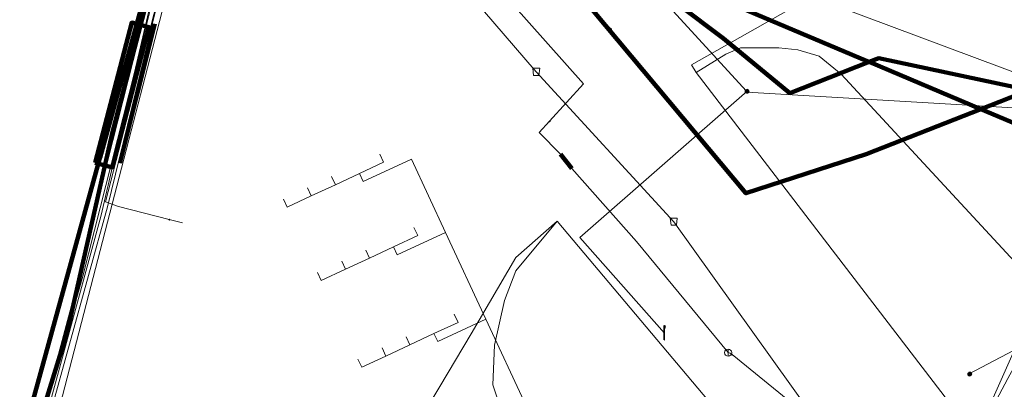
# Model space of a CAD drawing. Extents: x 152558 to 154479, y 462974 to 463683.
# Tile 478 of 638: x 154363 to 154419, y 463072 to 463093. Entities that reach past the tile are written whole.
import ezdxf
from ezdxf.lldxf.tags import DXFTag

# ---------------------------------------------------------------- set-up
doc = ezdxf.new("R2010")
doc.units = 0
doc.header["$LTSCALE"] = 0.2
doc.layers.get('0').update_dxf_attribs({"linetype": 'CONTINUOUS'})
for name, color, linetype, lineweight in [('B-RO-KL-DATA_COAXIAAL_17_ZIGGO BV-G', 90, 'KL-DATA-N', 18), ('B-RO-KL-DATA_COAXIAAL_7_ZIGGO BV-G', 90, 'KL-DATA-N', 18), ('B-RO-KL-DATA_DUCT_ZIGGO BV-G', 90, 'CONTINUOUS', 100), ('B-RO-KL-DATA_HULPSTUK_KPN BV-S', 90, 'CONTINUOUS', 25), ('B-RO-KL-DATA_KABELBED_KPN BV-G', 90, 'CONTINUOUS', 100), ('B-RO-KL-DATA_KABELBED_ZIGGO BV-G', 90, 'CONTINUOUS', 100), ('B-RO-KL-DATA_MANTELBUIS_PVC_2_KPN BV-G', 90, 'CONTINUOUS', 100), ('B-RO-KL-DATA_MANTELBUIS_ZIGGO BV-G', 90, 'CONTINUOUS', 100), ('B-RO-KL-DATA_REGGEFIBER OPERATOR BV-G', 90, 'KL-DATA-N', 18), ('B-RO-KL-ET_LS_230 V_GEMEENTE AMERSFOORT-G', 190, 'KL-LS-N', 18), ('B-RO-KL-ET_LS_400 V_STEDIN NETBEHEER BV-G', 190, 'KL-LS-N', 18), ('B-RO-KL-ET_LS_GEMEENTE AMERSFOORT-S', 190, 'CONTINUOUS', 25), ('B-RO-KL-ET_LS_HULPSTUK_GEMEENTE AMERSFOORT-S', 190, 'CONTINUOUS', 25), ('B-RO-KL-ET_LS_MANTELBUIS_PVC_125_STEDIN NETBEHEER BV-G', 190, 'CONTINUOUS', 100), ('B-RO-KL-GAS_LD_PVC_63_0.1 BAR_STEDIN NETBEHEER BV-G', 50, 'KL-GAS-LD-N', 18), ('B-RO-KL-WATER_100_GEMEENTE AMERSFOORT-G', 170, 'KL-WATER-N', 18), ('B-RO-KL-WATER_110_VITENS-G', 170, 'KL-WATER-N', 18), ('B-RO-KL-WATER_300_VITENS-G', 170, 'KL-WATER-N', 18), ('B-RO-KL-WATER_400_VITENS-G', 170, 'KL-WATER-N', 18), ('B-RO-KL-WATER_63_VITENS-G', 170, 'KL-WATER-N', 18), ('B-RO-KL-WATER_HULPSTUK_VITENS-S', 170, 'CONTINUOUS', 25), ('B-RO-KL-WATER_MANTELBUIS_600_VITENS-G', 170, 'CONTINUOUS', 100), ('B-RO-OG-INFO_VITENS-S', 7, 'CONTINUOUS', 25), ('B-RO-RI-DRUK_PVC_125_GEMEENTE AMERSFOORT-G', 210, 'RI-PERS', 18), ('B-RO-RI-PERSLEIDING_HULPSTUK_GEMEENTE AMERSFOORT-S', 210, 'CONTINUOUS', 25)]:
    doc.layers.add(name, color=color, linetype=linetype, lineweight=lineweight)
doc.styles.add('NLCS-ISO', font='NLCS-ISO.ttf')
tags = doc.linetypes.add('KL-DATA-N', pattern='A,4,-1,[101,NLCS.SHX,S=0.5,R=0,X=0,Y=0],-1,4,-1,["D",Standard,S=1,R=0,X=-0.25,Y=-0.5],-1.5', length=12.5).pattern_tags.tags
tags[18] = DXFTag(74, 10)
tags = doc.linetypes.add('KL-GAS-LD-N', pattern='A,4,-1,[69,NLCS.SHX,S=0.5,R=0,X=0,Y=0],-1,4,-1,["L",Standard,S=1,R=0,X=0.25,Y=-0.5],-2', length=13).pattern_tags.tags
tags[18] = DXFTag(74, 10)
tags = doc.linetypes.add('KL-LS-N', pattern='A,4,-1,[103,NLCS.SHX,S=0.75,R=0,X=0,Y=0],-1,4,-1,["L",Standard,S=1,R=0,X=0,Y=-0.5],-2', length=13).pattern_tags.tags
tags[18] = DXFTag(74, 10)
doc.linetypes.add('KL-WATER-N', pattern='A,7,-0.5,[168,NLCS.SHX,S=0.75,R=0,X=0.75,Y=0],-2', length=9.5)
tags = doc.linetypes.add('RI-PERS', pattern='A,7,-2,["P",Standard,S=1.8,R=0,X=-0.5,Y=-0.9],-2,7,-2,[102,NLCS.SHX,S=1,R=180,X=0,Y=0],-2', length=22).pattern_tags.tags
tags[6] = DXFTag(74, 10)

# ---------------------------------------------------------------- blocks, each defined once
blk = doc.blocks.new('SKL-WTB_HULP_AFSLUITER-SO')
at = {"color": 0, "linetype": 'ByBlock', "lineweight": 18}
blk.add_lwpolyline([(0, 0.8), (0, -0.8)], dxfattribs=at)
blk.add_circle((0, 0), 1, dxfattribs=at)
at = {"color": 0, "linetype": 'ByBlock', "lineweight": 18, "style": 'NLCS-ISO', "flags": 1}
for tag, p in [('TYPE', (1.5, 0)), ('OMSCHRIJVING', (1.5, -3)), ('LABEL', (1.5, -1.5))]:
    blk.add_attdef(tag, p, '', height=1, dxfattribs=at)
blk = doc.blocks.new('SKL-WTB_HULP_OVERIG-SO')
at = {"color": 0, "linetype": 'ByBlock', "lineweight": 18}
for points in [[(-0.14, 0.14), (0.14, -0.14)], [(0.14, 0.14), (-0.14, -0.14)]]:
    blk.add_lwpolyline(points, dxfattribs=at)
at = {"color": 0, "linetype": 'ByBlock', "lineweight": 18, "style": 'NLCS-ISO', "flags": 1}
for tag, p in [('TYPE', (1.5, 0)), ('OMSCHRIJVING', (1.5, -3)), ('LABEL', (1.5, -1.5))]:
    blk.add_attdef(tag, p, '', height=1, dxfattribs=at)
blk = doc.blocks.new('SKL-WTB_HULP_MOF-SO')
at = {"linetype": 'ByBlock', "lineweight": 18}
h = blk.add_hatch(color=0, dxfattribs=at)
h.dxf.hatch_style = 1
h.paths.add_polyline_path([(-0.5625, 0, 1), (0.5625, 0, 1)])
at = {"color": 0, "linetype": 'ByBlock', "lineweight": 18}
blk.add_circle((0, 0), 0.5625, dxfattribs=at)
at = {"color": 0, "linetype": 'ByBlock', "lineweight": 18, "style": 'NLCS-ISO', "flags": 1}
for tag, p in [('TYPE', (1.5, 0)), ('OMSCHRIJVING', (1.5, -3)), ('LABEL', (1.5, -1.5))]:
    blk.add_attdef(tag, p, '', height=1, dxfattribs=at)
blk = doc.blocks.new('SRI-HULP_AFVOER_OPVANG-SO')
at = {"color": 0, "linetype": 'ByBlock', "lineweight": 18}
blk.add_lwpolyline([(-0.75, -1), (-1, 1), (1, 1), (0.75, -1)], close=True, dxfattribs=at)
at = {"color": 0, "linetype": 'ByBlock', "lineweight": 18, "style": 'NLCS-ISO', "flags": 1}
for tag, p in [('TYPE', (1.5, 0)), ('OMSCHRIJVING', (1.5, -3)), ('LABEL', (1.5, -1.5))]:
    blk.add_attdef(tag, p, '', height=1, dxfattribs=at)
blk = doc.blocks.new('SKL-ET_LS_MAST-SO')
for p, q in [((-0.05, 2.07), (0.05, 2.07)), ((-0.05, -2), (0.05, -2))]:
    blk.add_line(p, q)
for points in [[(-0.18, 1.76), (-0.22, 1.76), (-0.22, 1.84), (-0.18, 1.84), (-0.18, 1.79)], [(-0.18, 1.49), (-0.22, 1.49), (-0.22, 1.57), (-0.18, 1.57), (-0.18, 1.52)], [(-0.18, 1.79), (-0.05, 1.79)], [(-0.18, 1.76), (-0.05, 1.76)], [(-0.18, 1.52), (-0.05, 1.52)], [(-0.18, 1.49), (-0.05, 1.49)], [(-0.05, -2), (-0.05, 2.07)], [(0.05, -2), (0.05, 2.07)], [(0.18, 1.92), (0.05, 1.92)], [(0.18, 1.89), (0.05, 1.89)], [(0.18, 1.66), (0.05, 1.66)], [(0.18, 1.63), (0.05, 1.63)], [(0.18, 1.39), (0.05, 1.39)], [(0.18, 1.36), (0.05, 1.36)], [(0.18, 1.89), (0.22, 1.89), (0.22, 1.97), (0.18, 1.97), (0.18, 1.92)], [(0.18, 1.63), (0.22, 1.63), (0.22, 1.71), (0.18, 1.71), (0.18, 1.66)], [(0.18, 1.36), (0.22, 1.36), (0.22, 1.44), (0.18, 1.44), (0.18, 1.39)]]:
    blk.add_lwpolyline(points)
blk = doc.blocks.new('SOG-INFO_OVERIG-SO')
at = {"color": 0, "linetype": 'ByBlock', "lineweight": 18}
for points in [[(-0.14, 0.14), (0.14, -0.14)], [(0.14, 0.14), (-0.14, -0.14)]]:
    blk.add_lwpolyline(points, dxfattribs=at)
at = {"color": 0, "linetype": 'ByBlock', "lineweight": 18, "style": 'NLCS-ISO', "flags": 1}
for tag, p in [('TYPE', (1.5, 0)), ('OMSCHRIJVING', (1.5, -3)), ('LABEL', (1.5, -1.5))]:
    blk.add_attdef(tag, p, '', height=1, dxfattribs=at)

msp = doc.modelspace()

# ---------------------------------------------------------------- linework, layer by layer
at = {"layer": 'B-RO-KL-DATA_COAXIAAL_17_ZIGGO BV-G', "flags": 128}
msp.add_lwpolyline([(154389.174, 463051.821), (154388.459, 463051.386), (154387.057, 463053.688), (154386.279, 463053.214), (154385.083, 463052.486), (154384.23, 463051.966), (154380.471, 463049.678), (154379.617, 463049.158), (154375.86, 463046.87), (154371.247, 463044.061), (154366.635, 463041.253), (154365.876, 463042.499), (154365.746, 463042.713), (154363.519, 463041.358), (154363.254, 463041.793), (154362.827, 463042.495), (154362.379, 463043.232), (154362.283, 463043.257), (154361.993, 463043.333), (154356.646, 463044.734), (154366.024, 463074.938), (154368.543, 463086.069), (154371.69, 463098.084), (154372.769, 463102.201), (154373.261, 463104.077), (154371.839, 463105.792), (154368.775, 463109.486), (154365.712, 463113.18), (154362.648, 463116.874), (154359.584, 463120.569), (154356.52, 463124.263), (154353.456, 463127.957), (154350.393, 463131.651), (154347.329, 463135.345), (154346.882, 463135.885), (154341.606, 463139.569), (154341.467, 463139.764), (154340.85, 463140.631), (154336.475, 463146.771), (154335.277, 463148.453), (154335.155, 463149.208), (154335.051, 463149.487), (154334.897, 463149.74), (154334.697, 463149.96), (154333.978, 463150.832), (154329.931, 463155.74), (154328.724, 463157.204), (154327.373, 463158.842), (154326.887, 463159.402), (154324.728, 463161.993), (154323.715, 463163.21), (154323.523, 463163.44), (154323.331, 463163.671), (154323.139, 463163.901), (154322.947, 463164.131), (154322.755, 463164.361), (154322.563, 463164.591), (154322.499, 463164.668), (154321.571, 463163.871)], dxfattribs=at)
msp.add_lwpolyline([(154389.174, 463051.821), (154388.459, 463051.386), (154387.057, 463053.688), (154386.279, 463053.214), (154385.083, 463052.486), (154384.23, 463051.966), (154380.471, 463049.678), (154379.617, 463049.158), (154375.86, 463046.87), (154371.247, 463044.061), (154366.635, 463041.253), (154365.876, 463042.499), (154365.746, 463042.713), (154363.519, 463041.358), (154363.254, 463041.793), (154362.827, 463042.495), (154362.379, 463043.232), (154362.283, 463043.257), (154361.993, 463043.333), (154356.646, 463044.734), (154366.024, 463074.938), (154368.543, 463086.069), (154371.69, 463098.084), (154372.769, 463102.201), (154373.261, 463104.077), (154371.839, 463105.792), (154368.775, 463109.486), (154365.712, 463113.18), (154362.648, 463116.874), (154359.584, 463120.569), (154356.52, 463124.263), (154353.456, 463127.957), (154350.393, 463131.651), (154347.329, 463135.345), (154346.882, 463135.885), (154341.606, 463139.569), (154341.467, 463139.764), (154340.85, 463140.631), (154336.475, 463146.771), (154335.277, 463148.453), (154335.155, 463149.208), (154335.051, 463149.487), (154334.897, 463149.74), (154334.697, 463149.96), (154333.978, 463150.832), (154329.931, 463155.74), (154328.724, 463157.204), (154327.373, 463158.842), (154326.887, 463159.402), (154324.728, 463161.993), (154323.715, 463163.21), (154323.523, 463163.44), (154323.331, 463163.671), (154323.139, 463163.901), (154322.947, 463164.131), (154322.755, 463164.361), (154322.563, 463164.591), (154322.499, 463164.668), (154321.571, 463163.871)], dxfattribs=at)
at = {"layer": 'B-RO-KL-DATA_COAXIAAL_7_ZIGGO BV-G', "flags": 128}
for points in [[(154389.174, 463051.821), (154388.459, 463051.386), (154387.057, 463053.688), (154392.536, 463057.024), (154392.963, 463057.284), (154396.343, 463055.745), (154397.544, 463055.198), (154397.993, 463054.994), (154399.644, 463054.242), (154394.223, 463065.882), (154391.944, 463070.777), (154389.664, 463075.673), (154387.385, 463080.568), (154385.457, 463084.709), (154382.737, 463083.442), (154382.526, 463083.894), (154383.886, 463084.528), (154383.675, 463084.981)], [(154389.174, 463051.821), (154388.459, 463051.386), (154387.057, 463053.688), (154392.536, 463057.024), (154392.963, 463057.284), (154396.343, 463055.745), (154397.544, 463055.198), (154397.993, 463054.994), (154399.644, 463054.242), (154394.223, 463065.882), (154391.944, 463070.777), (154389.664, 463075.673), (154387.385, 463080.568), (154385.457, 463084.709), (154382.737, 463083.442), (154382.526, 463083.894), (154381.167, 463083.261), (154379.807, 463082.627), (154378.448, 463081.994), (154378.237, 463082.447)], [(154389.174, 463051.821), (154388.459, 463051.386), (154387.057, 463053.688), (154392.536, 463057.024), (154392.963, 463057.284), (154396.343, 463055.745), (154397.544, 463055.198), (154397.993, 463054.994), (154399.644, 463054.242), (154394.223, 463065.882), (154391.944, 463070.777), (154389.664, 463075.673), (154387.385, 463080.568), (154385.457, 463084.709), (154382.737, 463083.442), (154382.526, 463083.894), (154381.167, 463083.261), (154379.807, 463082.627), (154379.596, 463083.08)], [(154389.174, 463051.821), (154388.459, 463051.386), (154387.057, 463053.688), (154392.536, 463057.024), (154392.963, 463057.284), (154396.343, 463055.745), (154397.544, 463055.198), (154397.993, 463054.994), (154399.644, 463054.242), (154394.223, 463065.882), (154391.944, 463070.777), (154389.664, 463075.673), (154387.385, 463080.568), (154385.457, 463084.709), (154382.737, 463083.442), (154382.526, 463083.894), (154381.167, 463083.261), (154380.956, 463083.714)], [(154380.164, 463078.308), (154380.375, 463077.855), (154381.734, 463078.488), (154383.094, 463079.122), (154384.454, 463079.755), (154384.665, 463079.302), (154387.385, 463080.568), (154389.664, 463075.673), (154391.944, 463070.777), (154394.223, 463065.882), (154399.644, 463054.242), (154397.993, 463054.994), (154397.544, 463055.198), (154396.343, 463055.745), (154392.963, 463057.284), (154392.536, 463057.024), (154387.057, 463053.688), (154388.459, 463051.386), (154389.174, 463051.821)], [(154389.174, 463051.821), (154388.459, 463051.386), (154387.057, 463053.688), (154392.536, 463057.024), (154392.963, 463057.284), (154396.343, 463055.745), (154397.544, 463055.198), (154397.993, 463054.994), (154399.644, 463054.242), (154394.223, 463065.882), (154391.944, 463070.777), (154389.664, 463075.673), (154387.385, 463080.568), (154384.665, 463079.302), (154384.454, 463079.755), (154383.094, 463079.122), (154381.734, 463078.488), (154381.523, 463078.941)], [(154389.174, 463051.821), (154388.459, 463051.386), (154387.057, 463053.688), (154392.536, 463057.024), (154392.963, 463057.284), (154396.343, 463055.745), (154397.544, 463055.198), (154397.993, 463054.994), (154399.644, 463054.242), (154394.223, 463065.882), (154391.944, 463070.777), (154389.664, 463075.673), (154387.385, 463080.568), (154384.665, 463079.302), (154384.454, 463079.755), (154383.094, 463079.122), (154382.883, 463079.575)], [(154385.603, 463080.841), (154385.814, 463080.388), (154384.454, 463079.755), (154384.665, 463079.302), (154387.385, 463080.568), (154389.664, 463075.673), (154391.944, 463070.777), (154394.223, 463065.882), (154399.644, 463054.242), (154397.993, 463054.994), (154397.544, 463055.198), (154396.343, 463055.745), (154392.963, 463057.284), (154392.536, 463057.024), (154387.057, 463053.688), (154388.459, 463051.386), (154389.174, 463051.821)], [(154382.443, 463073.414), (154382.654, 463072.96), (154384.013, 463073.593), (154385.374, 463074.227), (154386.734, 463074.86), (154386.945, 463074.407), (154389.664, 463075.673), (154391.944, 463070.777), (154394.223, 463065.882), (154399.644, 463054.242), (154397.993, 463054.994), (154397.544, 463055.198), (154396.343, 463055.745), (154392.963, 463057.284), (154392.536, 463057.024), (154387.057, 463053.688), (154388.459, 463051.386), (154389.174, 463051.821)], [(154389.174, 463051.821), (154388.459, 463051.386), (154387.057, 463053.688), (154392.536, 463057.024), (154392.963, 463057.284), (154396.343, 463055.745), (154397.544, 463055.198), (154397.993, 463054.994), (154399.644, 463054.242), (154394.223, 463065.882), (154391.944, 463070.777), (154389.664, 463075.673), (154386.945, 463074.407), (154386.734, 463074.86), (154385.374, 463074.227), (154384.013, 463073.593), (154383.802, 463074.047)], [(154389.174, 463051.821), (154388.459, 463051.386), (154387.057, 463053.688), (154392.536, 463057.024), (154392.963, 463057.284), (154396.343, 463055.745), (154397.544, 463055.198), (154397.993, 463054.994), (154399.644, 463054.242), (154394.223, 463065.882), (154391.944, 463070.777), (154389.664, 463075.673), (154386.945, 463074.407), (154386.734, 463074.86), (154385.374, 463074.227), (154385.163, 463074.68)], [(154387.882, 463075.946), (154388.093, 463075.493), (154386.734, 463074.86), (154386.945, 463074.407), (154389.664, 463075.673), (154391.944, 463070.777), (154394.223, 463065.882), (154399.644, 463054.242), (154397.993, 463054.994), (154397.544, 463055.198), (154396.343, 463055.745), (154392.963, 463057.284), (154392.536, 463057.024), (154387.057, 463053.688), (154388.459, 463051.386), (154389.174, 463051.821)]]:
    msp.add_lwpolyline(points, dxfattribs=at)
at = {"layer": 'B-RO-KL-DATA_DUCT_ZIGGO BV-G', "flags": 128}
for points in [[(154362.648, 463116.874), (154365.712, 463113.18), (154368.775, 463109.486), (154371.839, 463105.792), (154373.261, 463104.077), (154368.543, 463086.069), (154366.024, 463074.938), (154356.646, 463044.734)], [(154362.648, 463116.874), (154365.712, 463113.18), (154368.775, 463109.486), (154371.839, 463105.792), (154373.261, 463104.077), (154368.543, 463086.069), (154366.024, 463074.938), (154356.646, 463044.734)], [(154356.646, 463044.734), (154366.024, 463074.938), (154368.543, 463086.069), (154373.261, 463104.077), (154371.839, 463105.792), (154368.775, 463109.486), (154365.712, 463113.18), (154362.648, 463116.874)], [(154356.646, 463044.734), (154366.024, 463074.938), (154368.543, 463086.069), (154373.261, 463104.077), (154371.839, 463105.792), (154368.775, 463109.486), (154365.712, 463113.18), (154362.648, 463116.874)]]:
    msp.add_lwpolyline(points, dxfattribs=at)
at = {"layer": 'B-RO-KL-DATA_KABELBED_KPN BV-G', "flags": 128}
for points in [[(154424.857, 463085.649), (154422.102, 463087.621), (154420.913, 463088.473), (154420.334, 463088.596), (154411.842, 463090.398), (154411.307, 463090.188), (154406.833, 463088.43), (154403.071, 463091.504), (154398.005, 463095.349), (154393.186, 463096.262), (154387.594, 463103.027), (154381.129, 463110.479), (154379.494, 463112.362)], [(154393.525, 463095.721), (154404.346, 463082.781), (154411.129, 463084.985), (154417.61, 463087.527), (154420.334, 463088.596)], [(154424.625, 463084.567), (154417.61, 463087.527), (154411.307, 463090.188), (154411.191, 463090.237), (154398.616, 463095.545)], [(154370.627, 463094.741), (154351.713, 463026.245), (154350.312, 463020.765), (154350.312, 463020.764)], [(154369.903, 463092.118), (154367.88, 463084.791)]]:
    msp.add_lwpolyline(points, dxfattribs=at)
at = {"layer": 'B-RO-KL-DATA_KABELBED_ZIGGO BV-G', "flags": 128}
for points in [[(154371.839, 463105.792), (154373.261, 463104.077), (154368.543, 463086.069), (154366.024, 463074.938), (154356.646, 463044.734), (154361.993, 463043.333)], [(154368.995, 463084.483), (154370.975, 463092.333)]]:
    msp.add_lwpolyline(points, dxfattribs=at)
at = {"layer": 'B-RO-KL-DATA_MANTELBUIS_PVC_2_KPN BV-G', "flags": 128}
msp.add_lwpolyline([(154369.903, 463092.118), (154367.88, 463084.791)], dxfattribs=at)
at = {"layer": 'B-RO-KL-DATA_MANTELBUIS_ZIGGO BV-G', "flags": 128}
for points in [[(154368.224, 463084.658), (154370.228, 463092.501)], [(154368.995, 463084.483), (154370.975, 463092.333)]]:
    msp.add_lwpolyline(points, dxfattribs=at)
at = {"layer": 'B-RO-KL-DATA_REGGEFIBER OPERATOR BV-G', "flags": 128}
msp.add_lwpolyline([(154358.131, 463041.956), (154374.046, 463103.308), (154374.165, 463103.834), (154372.637, 463105.723)], dxfattribs=at)
at = {"layer": 'B-RO-KL-ET_LS_230 V_GEMEENTE AMERSFOORT-G', "flags": 128}
for points in [[(154290.847, 463226.939), (154290.127, 463226.464), (154290.127, 463225.899), (154299.134, 463215.176), (154308.06, 463204.387), (154316.967, 463193.709), (154322.591, 463189.426), (154325.634, 463186.089), (154329.597, 463181.35), (154342.827, 463165.478), (154349.812, 463157.012), (154353.675, 463151.913), (154353.815, 463150.422), (154352.374, 463147.394), (154344.047, 463140.109), (154342.606, 463139.098), (154342.426, 463138.693), (154343.227, 463137.932), (154345.669, 463136.691), (154352.294, 463128.5), (154361.08, 463117.862), (154368.926, 463108.285), (154372.629, 463103.246), (154373.009, 463102.501), (154372.869, 463101.705), (154372.329, 463099.543), (154371.508, 463096.391), (154370.768, 463093.339), (154370.167, 463090.932), (154366.905, 463078.092), (154362.561, 463062.651), (154360.019, 463049.621), (154353.675, 463030.787), (154349.412, 463017.512), (154347.55, 463016.601), (154347.55, 463016.141), (154348.271, 463013.714), (154349.331, 463011.482), (154349.211, 463010.346), (154348.971, 463008.95), (154342.807, 463007.504), (154339.184, 463006.593), (154332.479, 463003.951), (154331.538, 463005.728), (154320.63, 463001.269), (154320.63, 463001.274)], [(154366.144, 463131.177), (154385.319, 463109.306), (154392.744, 463101.23), (154404.373, 463088.53)], [(154368.886, 463108.69), (154372.769, 463103.566), (154373.31, 463102.461), (154368.306, 463082.01), (154362.942, 463062.631), (154360.42, 463049.746), (154356.377, 463037.477), (154353.995, 463030.331), (154352.534, 463025.993), (154349.612, 463017.366), (154347.73, 463016.476), (154347.73, 463016.146), (154348.451, 463013.764), (154349.371, 463011.622), (154357.257, 463013.584), (154361.115, 463002.016), (154361.118, 463002.008), (154361.12, 463002)], [(154404.413, 463088.53), (154394.966, 463080.279), (154399.749, 463074.88)], [(154404.393, 463088.475), (154426.47, 463087.179), (154427.25, 463086.544), (154427.25, 463086.068), (154420.565, 463074.48), (154416.902, 463072.573)]]:
    msp.add_lwpolyline(points, dxfattribs=at)
at = {"layer": 'B-RO-KL-ET_LS_400 V_STEDIN NETBEHEER BV-G', "flags": 128}
for points in [[(154351.021, 463020.116), (154350.626, 463019.574), (154350.257, 463019.421), (154350.153, 463019.752), (154350.432, 463020.261), (154351.108, 463021.366), (154351.974, 463024.13), (154352.499, 463026.037), (154361.896, 463060.192), (154366.321, 463076.652), (154368.1, 463084.363), (154370.151, 463092.28), (154371.471, 463096.649), (154373.225, 463102.456), (154373.139, 463103.373), (154373.113, 463104.201), (154372.745, 463105.109), (154372.615, 463105.431), (154370.553, 463107.811), (154368.852, 463109.774), (154367.354, 463111.504), (154365.709, 463113.402), (154364.022, 463115.35), (154362.567, 463117.03), (154360.327, 463119.615), (154359.424, 463120.657), (154357.985, 463122.319), (154356.281, 463124.286), (154354.785, 463126.012), (154353.138, 463127.913), (154351.519, 463129.782), (154350.257, 463131.239), (154348.325, 463133.506), (154345.924, 463136.344), (154346.536, 463136.862), (154348.115, 463137.622), (154348.93, 463138.014), (154349.038, 463138.08), (154354.679, 463141.512), (154355.677, 463144.185)], [(154382.641, 463120.793), (154383.313, 463119.495), (154384.28, 463118.106), (154385.739, 463116.01), (154386.368, 463115.107), (154387.604, 463113.332), (154395.986, 463101.294), (154398.71, 463097.382), (154402.27, 463096.05), (154402.673, 463095.899), (154402.75, 463095.87), (154402.776, 463095.86), (154402.85, 463095.833), (154403.001, 463095.776), (154403.317, 463095.658), (154403.423, 463095.618), (154403.432, 463095.615), (154403.56, 463095.567), (154403.69, 463095.518), (154403.919, 463095.433), (154403.939, 463095.426), (154403.971, 463095.414), (154404.134, 463095.353), (154404.307, 463095.288), (154404.537, 463095.202), (154404.604, 463095.177), (154404.65, 463095.16), (154404.663, 463095.155), (154404.774, 463095.113), (154405.148, 463094.973), (154405.202, 463094.953), (154405.236, 463094.94), (154405.274, 463094.926), (154405.495, 463094.843), (154405.568, 463094.816), (154405.756, 463094.746), (154405.814, 463094.724), (154405.827, 463094.719), (154406.038, 463094.64), (154406.214, 463094.574), (154406.486, 463094.472), (154406.53, 463094.456), (154406.64, 463094.415), (154406.729, 463094.382), (154406.867, 463094.33), (154407.204, 463094.204), (154407.319, 463094.161), (154407.441, 463094.115), (154407.884, 463093.949), (154431.3, 463085.186), (154431.611, 463085.778)], [(154351.021, 463020.116), (154351.577, 463021.545), (154362.227, 463026.997), (154370.466, 463029.832), (154370.745, 463029.928), (154371.023, 463030.024), (154371.862, 463030.312), (154372.683, 463030.735), (154373.717, 463031.268), (154373.782, 463031.301), (154374.721, 463031.786), (154375.139, 463032.002), (154375.738, 463032.311), (154376.021, 463032.457), (154376.385, 463032.645), (154377.505, 463033.222), (154377.732, 463033.339), (154377.88, 463033.415), (154379.081, 463034.035), (154379.354, 463034.176), (154379.461, 463034.231), (154380.25, 463034.638), (154380.3, 463034.664), (154381.472, 463035.268), (154381.83, 463035.453), (154382.292, 463035.692), (154382.645, 463035.874), (154383.867, 463036.504), (154383.891, 463036.517), (154384.607, 463036.887), (154385.038, 463037.109), (154385.42, 463037.306), (154386.26, 463037.739), (154386.644, 463037.937), (154387.074, 463038.159), (154388.197, 463038.738), (154388.249, 463038.765), (154389.011, 463039.158), (154389.057, 463039.182), (154390.011, 463039.673), (154391.323, 463040.683), (154391.662, 463040.944), (154392.001, 463041.205), (154392.918, 463041.911), (154393.258, 463042.173), (154393.74, 463042.544), (154394.173, 463042.877), (154394.513, 463043.139), (154395.265, 463043.718), (154396.218, 463044.64), (154396.718, 463045.124), (154396.734, 463045.14), (154397.235, 463045.625), (154397.361, 463045.747), (154397.363, 463045.748), (154398.215, 463046.572), (154398.267, 463046.622), (154398.594, 463046.938), (154399.283, 463047.605), (154400.248, 463048.538), (154401.971, 463050.204), (154403.247, 463051.438), (154404.162, 463052.323), (154407.625, 463055.672), (154409.995, 463057.873), (154411.243, 463059.344), (154412.237, 463061.304), (154412.424, 463061.573), (154416.662, 463067.678), (154419.128, 463072.333), (154426.368, 463085.531), (154427.524, 463085.243), (154429.713, 463084.834), (154430.974, 463087.053)]]:
    msp.add_lwpolyline(points, dxfattribs=at)
at = {"layer": 'B-RO-KL-ET_LS_MANTELBUIS_PVC_125_STEDIN NETBEHEER BV-G', "flags": 128}
msp.add_lwpolyline([(154367.616, 463084.489), (154368.584, 463084.239), (154370.636, 463092.155), (154369.668, 463092.405), (154367.616, 463084.489)], dxfattribs=at)
at = {"layer": 'B-RO-KL-GAS_LD_PVC_63_0.1 BAR_STEDIN NETBEHEER BV-G', "flags": 128}
msp.add_lwpolyline([(154309.264, 463002.003), (154311.614, 463002.969), (154313.898, 463003.909), (154314.511, 463004.164), (154315.612, 463004.623), (154318.045, 463005.638), (154318.148, 463005.681), (154319.926, 463006.422), (154322.672, 463007.567), (154322.95, 463007.683), (154324.24, 463008.221), (154326.886, 463009.324), (154327.01, 463009.376), (154328.625, 463010.049), (154330.117, 463010.672), (154331.35, 463011.186), (154333.256, 463011.981), (154333.827, 463012.219), (154336.15, 463013.188), (154337.396, 463013.707), (154337.446, 463013.728), (154340.767, 463015.113), (154341.247, 463015.313), (154341.918, 463015.593), (154345.197, 463016.961), (154345.26, 463016.987), (154346.342, 463017.438), (154347.241, 463017.813), (154347.424, 463017.889), (154349.652, 463018.819), (154350.963, 463019.434), (154351.054, 463019.679), (154352.91, 463026.471), (154358.733, 463047.785), (154367.936, 463081.472), (154373.265, 463104.33)], dxfattribs=at)
at = {"layer": 'B-RO-KL-WATER_100_GEMEENTE AMERSFOORT-G', "flags": 128}
for points in [[(154401.535, 463089.6), (154401.269, 463090.029), (154411.314, 463095.721), (154412.452, 463095.922), (154413.858, 463095.989), (154415.398, 463095.654), (154416.871, 463095.051), (154429.24, 463085.226)], [(154423.241, 463074.907), (154409.727, 463089.49), (154408.482, 463090.505), (154407.283, 463090.865), (154406.203, 463090.985), (154404.043, 463090.985), (154403.203, 463090.625), (154401.535, 463089.6)], [(154401.535, 463089.6), (154422.162, 463062.72)], [(154393.695, 463081.2), (154391.362, 463079.146), (154388.842, 463074.853), (154387.069, 463071.866), (154384.549, 463067.666), (154384.082, 463066.08), (154383.989, 463064.306), (154384.735, 463062.346), (154385.575, 463061.226), (154400.042, 463044.146)], [(154406.762, 463051.799), (154390.615, 463070.28), (154390.055, 463071.96), (154390.149, 463074.2), (154390.709, 463076.72), (154391.362, 463078.4), (154393.695, 463081.2)], [(154416.096, 463054.599), (154393.695, 463081.2)]]:
    msp.add_lwpolyline(points, dxfattribs=at)
at = {"layer": 'B-RO-KL-WATER_110_VITENS-G', "flags": 128}
msp.add_lwpolyline([(154416.958, 463067.824), (154416.975, 463068.228), (154420.24, 463075.597), (154420.278, 463075.652)], dxfattribs=at)
at = {"layer": 'B-RO-KL-WATER_300_VITENS-G', "flags": 128}
msp.add_lwpolyline([(154393.259, 463086.845), (154395.174, 463088.952), (154395.168, 463088.958), (154349.924, 463139.738), (154343.557, 463145.969), (154336.336, 463147.183), (154332.75, 463151.22), (154328.644, 463155.842)], dxfattribs=at)
at = {"layer": 'B-RO-KL-WATER_400_VITENS-G', "flags": 128}
for points in [[(154393.259, 463086.845), (154392.668, 463086.205), (154393.873, 463084.975), (154394.509, 463084.169), (154398.159, 463080.049), (154403.341, 463073.785)], [(154403.341, 463073.785), (154403.393, 463073.765), (154403.456, 463073.761), (154403.562, 463073.675)], [(154416.937, 463067.324), (154411.078, 463067.568), (154403.562, 463073.675)]]:
    msp.add_lwpolyline(points, dxfattribs=at)
at = {"layer": 'B-RO-KL-WATER_63_VITENS-G', "flags": 128}
msp.add_lwpolyline([(154372.538, 463081.1), (154371.785, 463081.294), (154368.915, 463082.035), (154368.199, 463082.293), (154373.655, 463103.448)], dxfattribs=at)
at = {"layer": 'B-RO-KL-WATER_MANTELBUIS_600_VITENS-G', "flags": 128}
msp.add_lwpolyline([(154393.873, 463084.975), (154394.509, 463084.169)], dxfattribs=at)
at = {"layer": 'B-RO-RI-DRUK_PVC_125_GEMEENTE AMERSFOORT-G', "flags": 128}
for points in [[(154392.51, 463089.63), (154343.5, 463146.5)], [(154392.51, 463089.63), (154400.27, 463081.17)], [(154400.27, 463081.17), (154409.19, 463068.71)]]:
    msp.add_lwpolyline(points, dxfattribs=at)

# ---------------------------------------------------------------- block references
at = {"layer": 'B-RO-KL-DATA_HULPSTUK_KPN BV-S', "xscale": 0.2, "yscale": 0.2, "zscale": 0.2}
msp.add_blockref('SKL-WTB_HULP_MOF-SO', (154396.647, 463091.988), dxfattribs=at)
at = {"layer": 'B-RO-KL-ET_LS_GEMEENTE AMERSFOORT-S', "xscale": 0.2, "yscale": 0.2, "zscale": 0.2}
msp.add_blockref('SKL-ET_LS_MAST-SO', (154399.741, 463074.898), dxfattribs=at)
at = {"layer": 'B-RO-KL-ET_LS_HULPSTUK_GEMEENTE AMERSFOORT-S', "xscale": 0.2, "yscale": 0.2, "zscale": 0.2}
for p in [(154404.413, 463088.53), (154416.982, 463072.573)]:
    msp.add_blockref('SKL-WTB_HULP_MOF-SO', p, dxfattribs=at)
at = {"layer": 'B-RO-KL-WATER_HULPSTUK_VITENS-S', "xscale": 0.2, "yscale": 0.2, "zscale": 0.2}
for name, p in [('SKL-WTB_HULP_OVERIG-SO', (154393.259, 463086.845)), ('SKL-WTB_HULP_OVERIG-SO', (154371.785, 463081.294)), ('SKL-WTB_HULP_AFSLUITER-SO', (154403.341, 463073.785)), ('SKL-WTB_HULP_OVERIG-SO', (154403.562, 463073.675))]:
    msp.add_blockref(name, p, dxfattribs=at)
at = {"layer": 'B-RO-OG-INFO_VITENS-S', "xscale": 0.2, "yscale": 0.2, "zscale": 0.2}
msp.add_blockref('SOG-INFO_OVERIG-SO', (154371.785, 463081.294), dxfattribs=at)
at = {"layer": 'B-RO-RI-PERSLEIDING_HULPSTUK_GEMEENTE AMERSFOORT-S', "xscale": 0.2, "yscale": 0.2, "zscale": 0.2}
for p in [(154392.51, 463089.63), (154400.27, 463081.17)]:
    msp.add_blockref('SRI-HULP_AFVOER_OPVANG-SO', p, dxfattribs=at)

doc.saveas('drawing.dxf')
